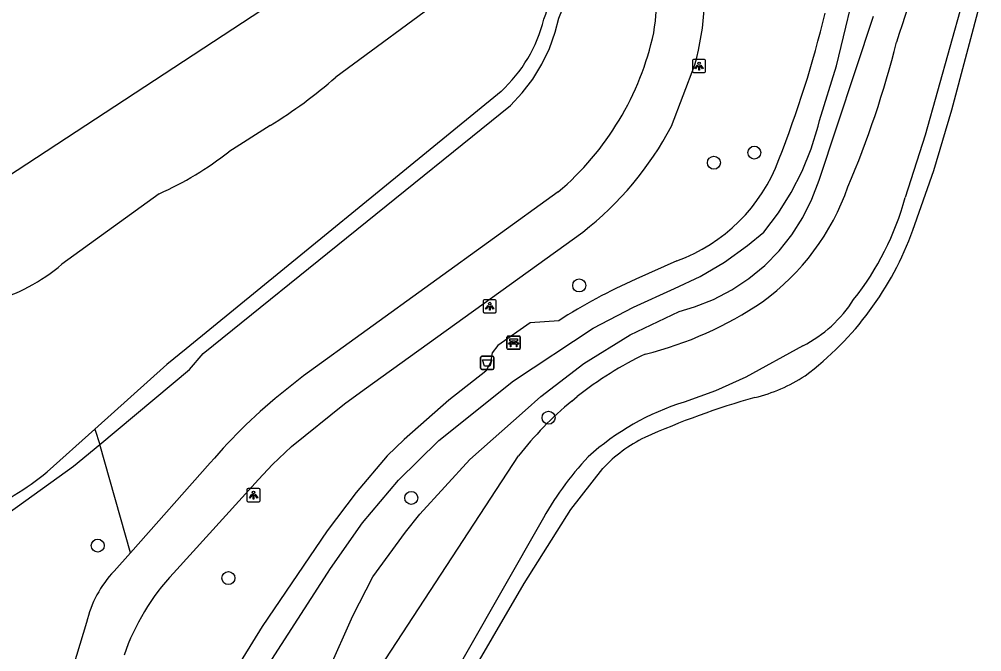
# Model space of a CAD drawing. Extents: x 157793 to 159380, y 380882 to 382313.
# Drawn here: x 159200.8 to 159273.2, y 382067.3 to 382114.9 of the extents above; entities that cross this region are included whole.
import ezdxf

# ---------------------------------------------------------------- set-up
doc = ezdxf.new("R2010")
doc.units = 0
for name, color, linetype in [('IMGEO_Afvalbak', 7, 'Continuous'), ('IMGEO_Bank', 7, 'Continuous'), ('IMGEO_Boom', 7, 'Continuous'), ('IMGEO_Fietspad_gesloten', 7, 'Continuous'), ('IMGEO_Groenvoorziening', 7, 'Continuous'), ('IMGEO_Lichtpunt', 7, 'Continuous'), ('IMGEO_Rietland', 7, 'Continuous'), ('IMGEO_Voetpad_halfverhard', 7, 'Continuous'), ('IMGEO_Waterloop', 7, 'Continuous')]:
    doc.layers.add(name, color=color, linetype=linetype)

msp = doc.modelspace()

# ---------------------------------------------------------------- linework, layer by layer
at = {"layer": 'IMGEO_Afvalbak'}
for p, q in [((159235.52, 382088.599), (159235.52, 382089.399)), ((159235.52, 382089.399), (159235.52, 382088.599)), ((159235.62, 382089.499), (159236.41, 382089.499)), ((159236.41, 382089.499), (159235.62, 382089.499)), ((159236.51, 382089.399), (159236.51, 382088.599)), ((159236.51, 382088.599), (159236.51, 382089.399)), ((159236.41, 382088.499), (159235.62, 382088.499)), ((159235.62, 382088.499), (159236.41, 382088.499))]:
    msp.add_line(p, q, dxfattribs=at)
msp.add_lwpolyline([(159235.663, 382089.213), (159236.367, 382089.213), (159236.218, 382088.743), (159235.812, 382088.743), (159235.663, 382089.213)], dxfattribs=at)
for centre, start, end in [((159235.62, 382089.399), 90, 180), ((159235.62, 382089.399), 90, 180), ((159236.41, 382089.399), 0, 90), ((159236.41, 382089.399), 360, 90), ((159235.62, 382088.599), 180, 270), ((159235.62, 382088.599), 180, 270), ((159236.41, 382088.599), 270, 0), ((159236.41, 382088.599), 270, 0)]:
    msp.add_arc(centre, 0.1, start, end, dxfattribs=at)
at = {"layer": 'IMGEO_Bank'}
for p, q in [((159237.504, 382090.093), (159237.504, 382090.934)), ((159237.504, 382090.934), (159237.504, 382090.093)), ((159237.579, 382091.018), (159238.42, 382091.018)), ((159238.42, 382091.018), (159237.579, 382091.018)), ((159238.504, 382090.943), (159238.504, 382090.102)), ((159238.504, 382090.102), (159238.504, 382090.943)), ((159238.201, 382090.416), (159237.808, 382090.416)), ((159237.813, 382090.524), (159237.813, 382090.63)), ((159237.857, 382090.63), (159237.857, 382090.524)), ((159238.145, 382090.636), (159237.863, 382090.636)), ((159237.863, 382090.518), (159238.145, 382090.518)), ((159238.151, 382090.524), (159238.151, 382090.63)), ((159238.195, 382090.63), (159238.195, 382090.524)), ((159238.429, 382090.018), (159237.588, 382090.018)), ((159237.588, 382090.018), (159238.429, 382090.018))]:
    msp.add_line(p, q, dxfattribs=at)
for points in [[(159237.807, 382090.636), (159237.721, 382090.636), (159237.721, 382090.797), (159238.284, 382090.797), (159238.284, 382090.636), (159238.201, 382090.636)], [(159237.751, 382090.416), (159237.609, 382090.416), (159237.721, 382090.518), (159237.807, 382090.518)], [(159237.801, 382090.409), (159237.801, 382090.202), (159237.758, 382090.202), (159237.758, 382090.409)], [(159238.201, 382090.518), (159238.284, 382090.518), (159238.396, 382090.416), (159238.257, 382090.416)], [(159238.251, 382090.409), (159238.251, 382090.202), (159238.207, 382090.202), (159238.207, 382090.409)]]:
    msp.add_lwpolyline(points, dxfattribs=at)
for centre, radius, start, end in [((159237.582, 382090.94), 0.0779, 92.4484, 184.28452), ((159237.582, 382090.94), 0.0779, 92.4484, 184.28452), ((159238.426, 382090.94), 0.0779, 2.4484, 94.28452), ((159238.426, 382090.94), 0.0779, 2.4484, 94.28452), ((159237.582, 382090.096), 0.0779, 182.4484, 274.28452), ((159237.582, 382090.096), 0.0779, 182.4484, 274.28452), ((159237.751, 382090.409), 0.00671, 2.89567, 87.10433), ((159237.808, 382090.409), 0.00671, 92.89567, 177.10433), ((159237.806, 382090.629), 0.00671, 2.89567, 87.10433), ((159237.806, 382090.525), 0.00671, 272.89567, 357.10433), ((159237.863, 382090.629), 0.00671, 92.89567, 177.10433), ((159237.863, 382090.525), 0.00671, 182.89567, 267.10433), ((159238.145, 382090.629), 0.00671, 2.89567, 87.10433), ((159238.145, 382090.525), 0.00671, 272.89567, 357.10433), ((159238.202, 382090.629), 0.00671, 92.89567, 177.10433), ((159238.202, 382090.525), 0.00671, 182.89567, 267.10433), ((159238.2, 382090.409), 0.00671, 2.89567, 87.10433), ((159238.257, 382090.409), 0.00671, 92.89567, 177.10433), ((159238.426, 382090.096), 0.0779, 272.4484, 4.28452), ((159238.426, 382090.096), 0.0779, 272.4484, 4.28452)]:
    msp.add_arc(centre, radius, start, end, dxfattribs=at)
at = {"layer": 'IMGEO_Boom'}
for centre in [(159256.121, 382104.822), (159253.075, 382104.061), (159242.937, 382094.821), (159240.631, 382084.869), (159230.299, 382078.835), (159206.696, 382075.241), (159216.53, 382072.798)]:
    msp.add_circle(centre, 0.489, dxfattribs=at)
at = {"layer": 'IMGEO_Fietspad_gesloten'}
for points in [[(159249.884, 382106.805), (159251.647, 382111.44)], [(159241.35, 382101.861), (159222.195, 382088.018), (159220.809, 382086.927)], [(159212.395, 382073.167), (159218.804, 382080.205), (159219.853, 382081.337), (159221.276, 382082.71), (159225.271, 382085.919), (159226.759, 382086.993), (159243.213, 382098.839)], [(159215.158, 382081.46), (159209.162, 382074.709)], [(159209.162, 382074.709), (159207.931, 382073.323)], [(159205.858, 382069.453), (159203.156, 382060.586)]]:
    msp.add_lwpolyline(points, dxfattribs=at)
for centre, radius, start, end in [((159231.175, 382116.803), 17.621, 350.32135, 35.68116), ((159232.08, 382116.889), 20.311, 344.43858, 9.70262), ((159227.367, 382118.409), 21.665, 310.19624, 347.82703), ((159227.892, 382118.446), 24.883, 308.00482, 332.10728), ((159246.48, 382054.738), 41.172, 128.57259, 139.53112), ((159213.979, 382067.593), 8.331, 136.5474, 167.10035), ((159224.908, 382061.43), 17.156, 136.83113, 161.06399)]:
    msp.add_arc(centre, radius, start, end, dxfattribs=at)
at = {"layer": 'IMGEO_Groenvoorziening'}
for points in [[(159233.827, 382125.257), (159178.487, 382088.974), (159176.688, 382088.557)], [(159206.859, 382082.862), (159213.599, 382088.499), (159214.63, 382089.699), (159237.757, 382108.364), (159238.658, 382109.314), (159239.454, 382110.353), (159240.138, 382111.469), (159240.701, 382112.651), (159241.138, 382113.885), (159241.401, 382114.94), (159241.67, 382115.611), (159241.867, 382116.307), (159241.99, 382117.02), (159242.038, 382117.741), (159242.011, 382118.464)], [(159268.052, 382098.992), (159269.633, 382103.477), (159270.99, 382108.034), (159273.239, 382116.549)], [(159224.062, 382065.84), (159225.91, 382069.947), (159227.398, 382072.899), (159229.873, 382076.248), (159230.948, 382077.6), (159234.708, 382081.714), (159238.877, 382085.412), (159240.051, 382086.46), (159243.295, 382088.958), (159246.782, 382091.103), (159250.474, 382092.872), (159251.622, 382093.206), (159253.057, 382093.771), (159254.424, 382094.484), (159255.709, 382095.336), (159256.899, 382096.317), (159257.979, 382097.417), (159258.938, 382098.624), (159259.766, 382099.925), (159260.454, 382101.305), (159260.993, 382102.75), (159265.085, 382115.089)], [(159206.479, 382083.997), (159206.859, 382082.862)], [(159177.355, 382072.083), (159177.8, 382071.803), (159178.775, 382071.325), (159179.448, 382071.065), (159180.881, 382070.879), (159182.327, 382070.844), (159183.767, 382070.96), (159185.188, 382071.226), (159186.573, 382071.639), (159187.908, 382072.195), (159188.208, 382072.343), (159195.972, 382075.722), (159200.031, 382077.732), (159204.886, 382081.211), (159206.859, 382082.862)], [(159209.162, 382074.709), (159206.859, 382082.862)], [(159227.069, 382051.51), (159227.237, 382051.903), (159231.647, 382060.133), (159238.784, 382072.389), (159242.298, 382077.949), (159244.719, 382081.044)]]:
    msp.add_lwpolyline(points, dxfattribs=at)
for centre, radius, start, end in [((159245.634, 382107.084), 23.834, 306.89063, 340.1524), ((159253.327, 382098.136), 12.085, 283.54078, 303.18485), ((159272.309, 382029.053), 59.566, 105.73439, 114.2196), ((159252.368, 382073.998), 10.4, 115.60827, 137.34858)]:
    msp.add_arc(centre, radius, start, end, dxfattribs=at)
at = {"layer": 'IMGEO_Lichtpunt'}
for p, q in [((159252.361, 382111.838), (159251.553, 382111.838)), ((159252.361, 382111.838), (159251.553, 382111.838)), ((159251.459, 382111.743), (159251.459, 382110.936)), ((159251.459, 382111.743), (159251.459, 382110.936)), ((159252.455, 382110.936), (159252.455, 382111.743)), ((159252.455, 382110.936), (159252.455, 382111.743)), ((159251.553, 382110.842), (159252.361, 382110.842)), ((159251.553, 382110.842), (159252.361, 382110.842)), ((159235.703, 382093.658), (159235.703, 382092.851)), ((159235.703, 382093.658), (159235.703, 382092.851)), ((159236.605, 382093.753), (159235.797, 382093.753)), ((159236.605, 382093.753), (159235.797, 382093.753)), ((159236.699, 382092.851), (159236.699, 382093.658)), ((159236.699, 382092.851), (159236.699, 382093.658)), ((159235.797, 382092.757), (159236.605, 382092.757)), ((159235.797, 382092.757), (159236.605, 382092.757)), ((159217.926, 382079.449), (159217.926, 382078.642)), ((159217.926, 382079.449), (159217.926, 382078.642)), ((159218.828, 382079.544), (159218.02, 382079.544)), ((159218.828, 382079.544), (159218.02, 382079.544)), ((159218.922, 382078.642), (159218.922, 382079.449)), ((159218.922, 382078.642), (159218.922, 382079.449)), ((159218.02, 382078.548), (159218.828, 382078.548)), ((159218.02, 382078.548), (159218.828, 382078.548))]:
    msp.add_line(p, q, dxfattribs=at)
for points in [[(159251.833, 382111.407), (159251.872, 382111.379), (159251.684, 382111.117), (159251.646, 382111.144), (159251.833, 382111.407)], [(159251.935, 382111.359), (159251.982, 382111.359), (159251.982, 382111.037), (159251.935, 382111.037), (159251.935, 382111.359)], [(159252.045, 382111.379), (159252.083, 382111.406), (159252.27, 382111.144), (159252.231, 382111.116), (159252.045, 382111.379)], [(159236.077, 382093.322), (159236.116, 382093.294), (159235.928, 382093.032), (159235.89, 382093.059), (159236.077, 382093.322)], [(159236.179, 382093.274), (159236.226, 382093.274), (159236.226, 382092.952), (159236.179, 382092.952), (159236.179, 382093.274)], [(159236.289, 382093.294), (159236.327, 382093.321), (159236.514, 382093.059), (159236.475, 382093.031), (159236.289, 382093.294)], [(159218.3, 382079.113), (159218.339, 382079.085), (159218.151, 382078.823), (159218.113, 382078.85), (159218.3, 382079.113)], [(159218.402, 382079.065), (159218.449, 382079.065), (159218.449, 382078.743), (159218.402, 382078.743), (159218.402, 382079.065)], [(159218.512, 382079.085), (159218.55, 382079.112), (159218.737, 382078.85), (159218.698, 382078.822), (159218.512, 382079.085)]]:
    msp.add_lwpolyline(points, dxfattribs=at)
for centre in [(159251.958, 382111.541), (159236.202, 382093.456), (159218.425, 382079.247)]:
    msp.add_circle(centre, 0.0994, dxfattribs=at)
for centre, start, end in [((159251.553, 382111.743), 90, 180), ((159251.553, 382111.743), 90, 180), ((159252.361, 382111.743), 0, 90), ((159252.361, 382111.743), 0, 90), ((159251.553, 382110.936), 180, 270), ((159251.553, 382110.936), 180, 270), ((159252.361, 382110.936), 270, 0), ((159252.361, 382110.936), 270, 360), ((159235.797, 382093.658), 90, 180), ((159235.797, 382093.658), 90, 180), ((159236.605, 382093.658), 0, 90), ((159236.605, 382093.658), 0, 90), ((159235.797, 382092.851), 180, 270), ((159235.797, 382092.851), 180, 270), ((159236.605, 382092.851), 270, 0), ((159236.605, 382092.851), 270, 360), ((159218.02, 382079.449), 90, 180), ((159218.02, 382079.449), 90, 180), ((159218.828, 382079.449), 0, 90), ((159218.828, 382079.449), 0, 90), ((159218.02, 382078.642), 180, 270), ((159218.02, 382078.642), 180, 270), ((159218.828, 382078.642), 270, 0), ((159218.828, 382078.642), 270, 360)]:
    msp.add_arc(centre, 0.0946, start, end, dxfattribs=at)
at = {"layer": 'IMGEO_Rietland'}
for points in [[(159237.429, 382120.359), (159233.074, 382116.741), (159224.619, 382110.5)], [(159237.057, 382109.426), (159213.348, 382090.041), (159211.911, 382088.867), (159206.479, 382083.997)], [(159219.683, 382106.866), (159216.572, 382104.891)], [(159211.317, 382101.725), (159204.003, 382096.432)], [(159202.899, 382080.787), (159206.479, 382083.997)]]:
    msp.add_lwpolyline(points, dxfattribs=at)
for centre, radius, start, end in [((159234.872, 382117.164), 5.876, 336.90784, 7.75995), ((159229.619, 382117.505), 10.981, 312.63371, 346.05801), ((159200.806, 382137.676), 36.133, 301.49578, 311.22697), ((159201.538, 382123.901), 24.236, 293.79655, 308.33918), ((159195.302, 382106.455), 13.273, 284.63654, 310.96089), ((159187.948, 382099.336), 23.824, 294.26373, 308.87071)]:
    msp.add_arc(centre, radius, start, end, dxfattribs=at)
at = {"layer": 'IMGEO_Voetpad_halfverhard'}
for points in [[(159217.559, 382063.215), (159223.986, 382073.169), (159224.208, 382073.519), (159226.627, 382076.961), (159229.345, 382080.173), (159232.339, 382083.129), (159232.376, 382083.161), (159238, 382087.64), (159244.001, 382091.599), (159247.019, 382093.181), (159250.124, 382094.583), (159252.05, 382095.498), (159253.886, 382096.582), (159255.618, 382097.825), (159256.828, 382098.845), (159257.928, 382100.281), (159258.895, 382101.809), (159259.721, 382103.418), (159260.401, 382105.094), (159260.928, 382106.824), (159261.029, 382107.237), (159262.297, 382111.347), (159264.044, 382118.557)], [(159250.285, 382096.667), (159247.203, 382095.284)], [(159241.396, 382092.169), (159239.238, 382092.002), (159236.805, 382090.307), (159236.388, 382089.739), (159236.268, 382089.03), (159235.909, 382088.369), (159233.135, 382086.192), (159229.758, 382083.232), (159228.489, 382082.008), (159226.156, 382079.235), (159223.971, 382076.344), (159219.083, 382069.15), (159215.956, 382064.107), (159213.157, 382059.113)]]:
    msp.add_lwpolyline(points, dxfattribs=at)
for centre, radius, start, end in [((159180.556, 382134.837), 83.216, 338.47535, 346.42867), ((159245.865, 382108.797), 12.911, 290.01914, 339.63683), ((159264.011, 382056.981), 41.829, 113.69216, 122.72797)]:
    msp.add_arc(centre, radius, start, end, dxfattribs=at)
at = {"layer": 'IMGEO_Waterloop'}
for points in [[(159271.759, 382116.079), (159268.971, 382106.135), (159267.472, 382101.449)], [(159259.784, 382090.282), (159255.473, 382087.915), (159253.189, 382086.892), (159250.835, 382086.043)], [(159242.378, 382086.121), (159242.789, 382086.455)], [(159219.598, 382026.208), (159218.387, 382036.474), (159217.976, 382039.739), (159217.801, 382043.579), (159218.13, 382045.982), (159218.849, 382047.501), (159220.093, 382049.965), (159221.382, 382052.235), (159221.423, 382052.492), (159222.319, 382054.829), (159227.966, 382066.061), (159238.368, 382081.988)], [(159240.059, 382076.991), (159225.986, 382052.327), (159225.067, 382050.717), (159224.103, 382048.274), (159223.19, 382046.013)]]:
    msp.add_lwpolyline(points, dxfattribs=at)
for centre, radius, start, end in [((159351.475, 382086.704), 88.679, 155.6366, 162.65589), ((159195.347, 382131.125), 73.709, 336.92803, 345.87755), ((159246.301, 382108.072), 17.84, 305.76686, 340.91457), ((159247.042, 382106.94), 21.155, 321.49567, 344.95721), ((159255.381, 382098.925), 9.7, 296.99689, 327.88913), ((159241.324, 382116.235), 27.382, 283.92644, 304.23355), ((159259.384, 382065.604), 26.649, 115.49345, 128.5153), ((159259.396, 382065.598), 26.661, 129.66544, 142.06533), ((159256.468, 382067.793), 19.1, 107.15242, 132.25344), ((159260.554, 382065.95), 23.279, 136.65218, 151.68861)]:
    msp.add_arc(centre, radius, start, end, dxfattribs=at)

doc.saveas('drawing.dxf')
